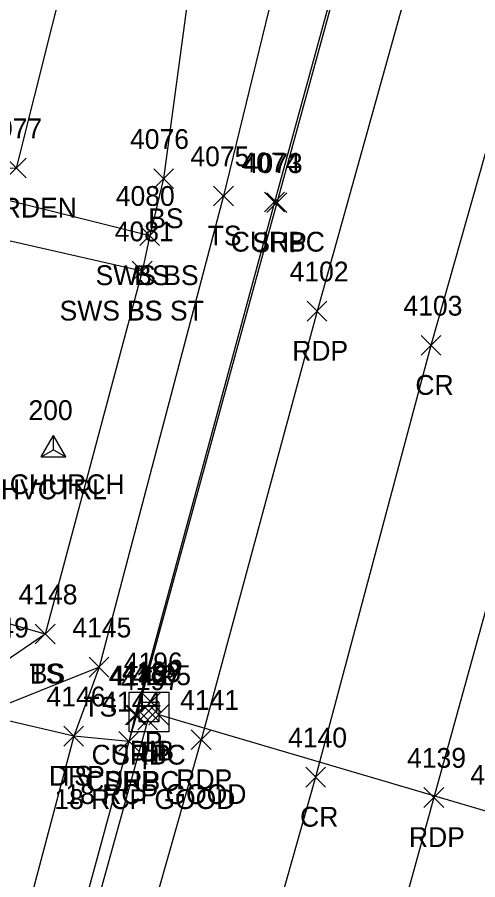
# Model space of a CAD drawing. Extents: x 1443912 to 1445411, y 621446 to 623693.
# Drawn here: x 1444978.4 to 1445024.9, y 623518.7 to 623605.8 of the extents above; entities that cross this region are included whole.
import ezdxf

# ---------------------------------------------------------------- set-up
doc = ezdxf.new("R2010")
doc.units = 0
for name, color, linetype in [('C_A', 7, 'Continuous'), ('C_I', 7, 'Continuous'), ('CPSM', 7, 'Continuous'), ('D_A', 7, 'Continuous'), ('D_C', 7, 'Continuous'), ('D_I', 7, 'Continuous'), ('D_TIC', 7, 'Continuous'), ('DCP', 7, 'Continuous'), ('DS', 7, 'Continuous'), ('L_A', 7, 'Continuous'), ('L_I', 7, 'Continuous'), ('L_TIC', 7, 'Continuous'), ('LAPB', 7, 'Continuous'), ('LELB', 7, 'Continuous'), ('P_A', 7, 'Continuous'), ('P_I', 7, 'Continuous'), ('P_TIC', 7, 'Continuous'), ('PET', 7, 'Continuous'), ('PRC', 7, 'Continuous'), ('PSP', 7, 'Continuous'), ('R_A', 7, 'Continuous'), ('R_I', 7, 'Continuous'), ('R_TIC', 7, 'Continuous'), ('RC', 7, 'Continuous'), ('RDP', 7, 'Continuous'), ('RSW', 7, 'Continuous'), ('S_C', 7, 'Continuous')]:
    doc.layers.add(name, color=color, linetype=linetype)

msp = doc.modelspace()

# ---------------------------------------------------------------- linework, layer by layer
at = {"layer": 'CPSM'}
for p, q in [((1444980.787, 623561.435), (1444982.037, 623563.6)), ((1444983.287, 623561.435), (1444982.037, 623563.6)), ((1444982.037, 623562.157), (1444982.037, 623563.6)), ((1444980.787, 623561.435), (1444982.037, 623562.157)), ((1444982.037, 623562.157), (1444982.037, 623562.157)), ((1444982.037, 623562.157), (1444983.287, 623561.435)), ((1444980.787, 623561.435), (1444983.287, 623561.435))]:
    msp.add_line(p, q, dxfattribs=at)
at = {"layer": 'D_TIC'}
for points in [[(1444990.876, 623535.687), (1444992.876, 623537.687)], [(1444992.876, 623535.687), (1444990.876, 623537.687)], [(1444990.649, 623534.779), (1444992.649, 623536.779)], [(1444992.649, 623534.779), (1444990.649, 623536.779)], [(1444990.545, 623533.89), (1444992.545, 623535.89)], [(1444992.545, 623533.89), (1444990.545, 623535.89)], [(1444991.661, 623534.393), (1444993.661, 623536.393)], [(1444993.661, 623534.393), (1444991.661, 623536.393)]]:
    msp.add_lwpolyline(points, dxfattribs=at)
at = {"layer": 'DCP'}
for points in [[(1444991.545, 623534.89), (1444942.322, 623357.044)], [(1445026.823, 623525.339), (1444992.661, 623535.393)]]:
    msp.add_lwpolyline(points, dxfattribs=at)
at = {"layer": 'DS'}
for p, q in [((1444989.687, 623537.687), (1444993.687, 623537.687)), ((1444989.687, 623533.687), (1444989.687, 623537.687)), ((1444993.687, 623537.687), (1444993.687, 623533.687)), ((1444990.687, 623534.687), (1444990.687, 623536.687)), ((1444990.687, 623536.687), (1444992.687, 623536.687)), ((1444992.687, 623536.687), (1444992.687, 623534.687)), ((1444991.692, 623535.688), (1444991.692, 623535.688)), ((1444991.692, 623535.688), (1444991.692, 623535.688)), ((1444992.687, 623534.687), (1444990.687, 623534.687)), ((1444993.687, 623533.687), (1444989.687, 623533.687))]:
    msp.add_line(p, q, dxfattribs=at)
at = {"layer": 'L_TIC'}
for points in [[(1444977.278, 623589.604), (1444979.278, 623591.604)], [(1444979.278, 623589.604), (1444977.278, 623591.604)], [(1444992.156, 623588.531), (1444994.156, 623590.531)], [(1444994.156, 623588.531), (1444992.156, 623590.531)], [(1444998.195, 623586.782), (1445000.195, 623588.782)], [(1445000.195, 623586.782), (1444998.195, 623588.782)], [(1444990.751, 623582.781), (1444992.751, 623584.781)], [(1444992.751, 623582.781), (1444990.751, 623584.781)], [(1444989.989, 623579.204), (1444991.989, 623581.204)], [(1444991.989, 623579.204), (1444989.989, 623581.204)], [(1444980.2, 623542.556), (1444982.2, 623544.556)], [(1444982.2, 623542.556), (1444980.2, 623544.556)], [(1444980.2, 623542.556), (1444982.2, 623544.556)], [(1444982.2, 623542.556), (1444980.2, 623544.556)], [(1444985.637, 623539.215), (1444987.637, 623541.215)], [(1444987.637, 623539.215), (1444985.637, 623541.215)], [(1444985.637, 623539.215), (1444987.637, 623541.215)], [(1444987.637, 623539.215), (1444985.637, 623541.215)], [(1444983.082, 623532.247), (1444985.082, 623534.247)], [(1444985.082, 623532.247), (1444983.082, 623534.247)]]:
    msp.add_lwpolyline(points, dxfattribs=at)
at = {"layer": 'LAPB'}
msp.add_lwpolyline([(1444978.069, 623624.879), (1444985.504, 623619.429), (1444978.278, 623590.604), (1444969.731, 623590.117)], dxfattribs=at)
at = {"layer": 'LELB'}
for points in [[(1444978.755, 623629.165), (1444997.368, 623620.967), (1444993.156, 623589.531), (1444991.751, 623583.781)], [(1444999.5, 623624.289), (1445006.383, 623617.233), (1444999.195, 623587.782), (1444986.637, 623540.215), (1444984.082, 623533.247), (1444978.902, 623513.727), (1444970.805, 623477.404), (1444960.432, 623440.841), (1444953.704, 623417.635), (1444941.078, 623375.559)], [(1444990.989, 623580.204), (1444981.2, 623543.556), (1444976.298, 623540.202), (1444949.406, 623547.241)], [(1444981.2, 623543.556), (1444950.804, 623552.247)], [(1444986.637, 623540.215), (1444974.709, 623535.424)]]:
    msp.add_lwpolyline(points, dxfattribs=at)
at = {"layer": 'P_TIC'}
for points in [[(1445003.579, 623586.098), (1445005.579, 623588.098)], [(1445005.579, 623586.098), (1445003.579, 623588.098)], [(1445007.648, 623575.155), (1445009.648, 623577.155)], [(1445009.648, 623575.155), (1445007.648, 623577.155)], [(1445019.141, 623571.701), (1445021.141, 623573.701)], [(1445021.141, 623571.701), (1445019.141, 623573.701)], [(1444989.426, 623534.377), (1444991.426, 623536.377)], [(1444991.426, 623534.377), (1444989.426, 623536.377)], [(1444988.647, 623531.72), (1444990.647, 623533.72)], [(1444990.647, 623531.72), (1444988.647, 623533.72)], [(1444995.948, 623531.888), (1444997.948, 623533.888)], [(1444997.948, 623531.888), (1444995.948, 623533.888)], [(1445007.5, 623528.106), (1445009.5, 623530.106)], [(1445009.5, 623528.106), (1445007.5, 623530.106)], [(1445019.437, 623526.05), (1445021.437, 623528.05)], [(1445021.437, 623526.05), (1445019.437, 623528.05)]]:
    msp.add_lwpolyline(points, dxfattribs=at)
at = {"layer": 'PET'}
for points in [[(1445036.702, 623677.704), (1445026.384, 623639.781), (1445008.648, 623576.155), (1444996.948, 623532.888), (1444979.777, 623472.466), (1444964.829, 623416.219), (1444955.709, 623382.545), (1444949.165, 623358.134), (1444939.286, 623323.432), (1444926.274, 623275.909), (1444914.827, 623235.039), (1444901.528, 623186.461), (1444892.14, 623152.692), (1444883.143, 623119.129), (1444870.129, 623073.226), (1444861.494, 623043.31), (1444850.844, 623006.823), (1444834.615, 622954.828), (1444817.277, 622898.327)], [(1445060.037, 623670.522), (1445049.49, 623631.423), (1445031.605, 623567.438), (1445020.437, 623527.05), (1445003.496, 623465.591), (1444988.101, 623409.137), (1444976.63, 623367.032), (1444962.485, 623315.052), (1444949.489, 623267.355), (1444937.78, 623225.39), (1444926.085, 623182.222), (1444915.481, 623145.054), (1444906.981, 623113.479), (1444893.635, 623066.096), (1444886.059, 623037.306), (1444876.58, 623001.084), (1444863.334, 622947.053), (1444849.426, 622890.74)]]:
    msp.add_lwpolyline(points, dxfattribs=at)
at = {"layer": 'PRC'}
msp.add_lwpolyline([(1445048.115, 623674.07), (1445038.049, 623635.877), (1445020.141, 623572.701), (1445008.5, 623529.106), (1444991.68, 623469.746), (1444976.214, 623412.438), (1444964.866, 623369.69), (1444950.638, 623318.466), (1444938.047, 623272.584), (1444925.386, 623227.302), (1444913.851, 623184.574), (1444903.742, 623148.669), (1444894.967, 623116.182), (1444881.802, 623068.916), (1444873.968, 623040.251), (1444864.099, 623005.335), (1444846.729, 622950.738), (1444829.368, 622896.11)], dxfattribs=at)
at = {"layer": 'PSP'}
msp.add_lwpolyline([(1445029.601, 623678.26), (1445021.68, 623649.551), (1445019.782, 623642.339), (1445019.325, 623640.93), (1445017.214, 623633.016), (1445017.081, 623631.73), (1445013.008, 623618.168), (1445011.676, 623612.993), (1445004.579, 623587.098), (1444990.426, 623535.377), (1444989.647, 623532.72), (1444983.263, 623509.219), (1444982.167, 623505.286), (1444973.633, 623474.392), (1444957.699, 623416.571), (1444946.056, 623374.162), (1444939.523, 623351.369), (1444938.45, 623347.365), (1444929.025, 623313.433)], dxfattribs=at)
at = {"layer": 'R_TIC'}
for points in [[(1445003.344, 623586.164), (1445005.344, 623588.164)], [(1445005.344, 623586.164), (1445003.344, 623588.164)], [(1444990.751, 623582.781), (1444992.751, 623584.781)], [(1444992.751, 623582.781), (1444990.751, 623584.781)], [(1444989.989, 623579.204), (1444991.989, 623581.204)], [(1444991.989, 623579.204), (1444989.989, 623581.204)], [(1444989.294, 623534.371), (1444991.294, 623536.371)], [(1444991.294, 623534.371), (1444989.294, 623536.371)], [(1444983.082, 623532.247), (1444985.082, 623534.247)], [(1444985.082, 623532.247), (1444983.082, 623534.247)], [(1444988.647, 623531.72), (1444990.647, 623533.72)], [(1444990.647, 623531.72), (1444988.647, 623533.72)], [(1444988.647, 623531.72), (1444990.647, 623533.72)], [(1444990.647, 623531.72), (1444988.647, 623533.72)]]:
    msp.add_lwpolyline(points, dxfattribs=at)
at = {"layer": 'RC'}
msp.add_lwpolyline([(1445013.008, 623618.168), (1445011.426, 623612.956), (1445004.344, 623587.164), (1444990.294, 623535.371), (1444989.647, 623532.72)], dxfattribs=at)
at = {"layer": 'RDP'}
msp.add_lwpolyline([(1444989.647, 623532.72), (1444984.082, 623533.247), (1444974.709, 623535.424), (1444952.54, 623540.586), (1444945.908, 623519.775), (1444963.712, 623515.793), (1444978.902, 623513.727), (1444983.263, 623509.219)], dxfattribs=at)
at = {"layer": 'RSW'}
msp.add_lwpolyline([(1444969.347, 623589.362), (1444991.751, 623583.781), (1444990.989, 623580.204), (1444968.178, 623585.362)], dxfattribs=at)

# ---------------------------------------------------------------- texts
at = {"layer": 'C_A'}
msp.add_text('HVCTRL', height=2, dxfattribs=at).set_placement((1444976.73, 623557.157))
at = {"layer": 'C_I'}
msp.add_text('200', height=2, dxfattribs=at).set_placement((1444979.509, 623565.157))
at = {"layer": 'D_A'}
for s, p in [('P', (1444991.254, 623531.687)), ('DIB', (1444989.751, 623530.779)), ('DI', (1444990.747, 623530.688)), ('P', (1444992.039, 623530.393)), ('P', (1444990.923, 623529.89))]:
    msp.add_text(s, height=2, dxfattribs=at).set_placement(p)
at = {"layer": 'D_C'}
for p in [(1444982.12, 623525.89), (1444983.236, 623526.393)]:
    msp.add_text('18 RCP GOOD', height=2, dxfattribs=at).set_placement(p)
at = {"layer": 'D_I'}
for s, p in [('4196', (1444989.128, 623539.687)), ('4198', (1444988.956, 623538.779)), ('4199', (1444988.991, 623538.688)), ('4195', (1444989.968, 623538.393)), ('4197', (1444988.852, 623537.89)), ('4194', (1445024.131, 623528.339))]:
    msp.add_text(s, height=2, dxfattribs=at).set_placement(p)
at = {"layer": 'L_A'}
for s, p in [('GARDEN', (1444972.947, 623585.604)), ('BS', (1444991.597, 623584.531)), ('TS', (1444997.605, 623582.782)), ('BS', (1444990.192, 623578.781)), ('BS', (1444989.43, 623575.204)), ('TS', (1444979.61, 623538.556)), ('BS', (1444979.641, 623538.556)), ('TS', (1444985.046, 623535.215)), ('TS', (1444985.046, 623535.215)), ('TS', (1444982.491, 623528.247))]:
    msp.add_text(s, height=2, dxfattribs=at).set_placement(p)
at = {"layer": 'L_I'}
for s, p in [('4077', (1444974.939, 623593.604)), ('4076', (1444989.763, 623592.531)), ('4075', (1444995.857, 623590.782)), ('4080', (1444988.326, 623586.781)), ('4081', (1444988.218, 623583.204)), ('4148', (1444978.508, 623546.556)), ('4148', (1444978.508, 623546.556)), ('4149', (1444973.597, 623543.202)), ('4145', (1444983.944, 623543.215)), ('4145', (1444983.944, 623543.215)), ('4146', (1444981.334, 623536.247))]:
    msp.add_text(s, height=2, dxfattribs=at).set_placement(p)
at = {"layer": 'P_A'}
for s, p in [('SHP', (1445002.115, 623582.098)), ('RDP', (1445006.137, 623571.155)), ('CR', (1445018.574, 623567.701)), ('SHP', (1444987.962, 623530.377)), ('SHP', (1444987.182, 623527.72)), ('RDP', (1444994.436, 623527.888)), ('CR', (1445006.933, 623524.106)), ('RDP', (1445017.925, 623522.05))]:
    msp.add_text(s, height=2, dxfattribs=at).set_placement(p)
at = {"layer": 'P_I'}
for s, p in [('4073', (1445001.241, 623590.098)), ('4102', (1445005.877, 623579.155)), ('4103', (1445017.37, 623575.701)), ('4142', (1444987.734, 623538.377)), ('4144', (1444986.954, 623535.72)), ('4141', (1444994.822, 623535.888)), ('4140', (1445005.721, 623532.106)), ('4139', (1445017.736, 623530.05))]:
    msp.add_text(s, height=2, dxfattribs=at).set_placement(p)
at = {"layer": 'R_A'}
for s, p in [('CURBC', (1444999.927, 623582.164)), ('SWS BS', (1444986.286, 623578.781)), ('SWS BS ST', (1444982.651, 623575.204)), ('CURBC', (1444985.877, 623530.371)), ('DRP', (1444981.57, 623528.247)), ('CURBC', (1444985.229, 623527.72)), ('DRP', (1444987.135, 623527.72))]:
    msp.add_text(s, height=2, dxfattribs=at).set_placement(p)
at = {"layer": 'R_I'}
for s, p in [('4074', (1445001.006, 623590.164)), ('4080', (1444988.326, 623586.781)), ('4081', (1444988.218, 623583.204)), ('4143', (1444987.601, 623538.371)), ('4146', (1444981.334, 623536.247)), ('4144', (1444986.954, 623535.72)), ('4144', (1444986.954, 623535.72))]:
    msp.add_text(s, height=2, dxfattribs=at).set_placement(p)
at = {"layer": 'S_C'}
msp.add_text('UNITED METHODIST CHURCH', height=2, dxfattribs=at).set_placement((1444950.428, 623557.677))

doc.saveas('drawing.dxf')
